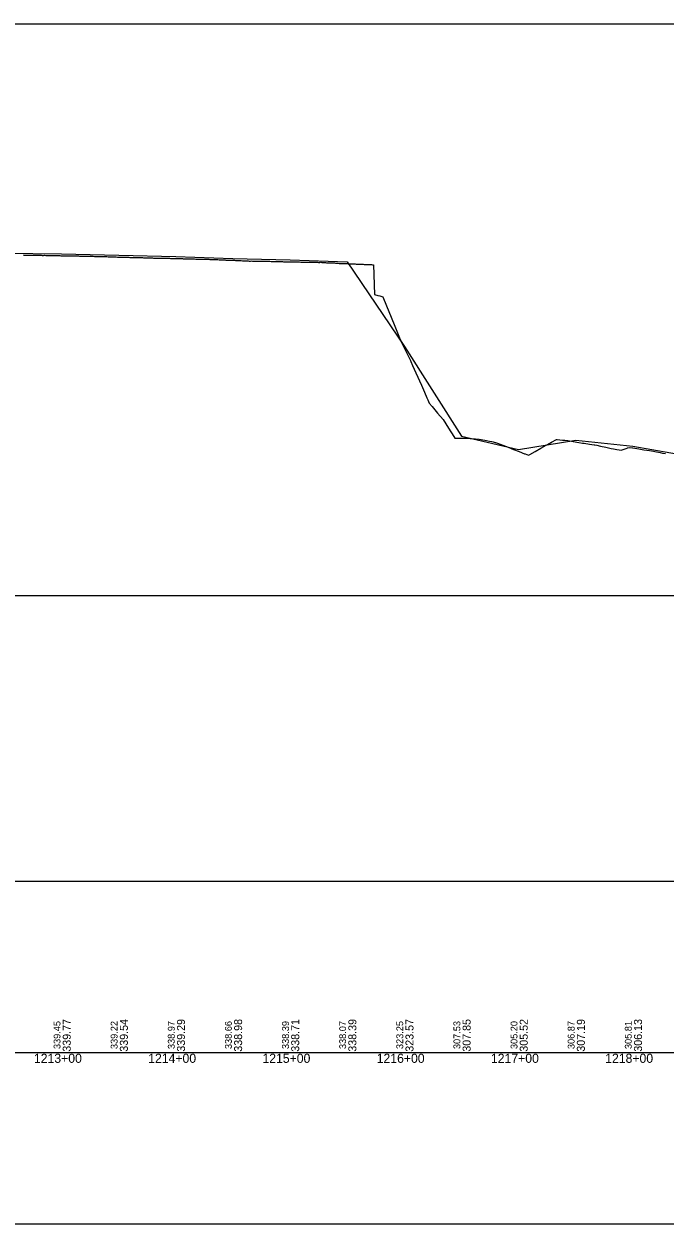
# Model space of a CAD drawing. Extents: x -3627 to 47473, y 2850 to 4350.
# Drawn here: x 8644 to 9205, y 2850 to 3900 of the extents above; entities that cross this region are included whole.
import ezdxf

# ---------------------------------------------------------------- set-up
doc = ezdxf.new("R2010")
doc.units = 0
for name, color, linetype in [('RD_DDB_Profile_EX', 7, 'Continuous'), ('RD_DDB_Profile_PR', 7, 'Continuous'), ('RD_DDB_StaTX', 7, 'Continuous'), ('RD_DDB_StripGrade', 7, 'Continuous'), ('RD_GPK_Profile_Cell', 7, 'Continuous'), ('RD_SHT_ShtClip', 7, 'Continuous')]:
    doc.layers.add(name, color=color, linetype=linetype)

msp = doc.modelspace()

# ---------------------------------------------------------------- linework, layer by layer
at = {"layer": 'RD_DDB_Profile_EX'}
for points in [[(8643.607934, 3697.903895), (8644.607849, 3697.85144), (8645.036414, 3697.85139), (8645.607751, 3697.843995), (8646.607369, 3697.843655), (8647.609538, 3697.84775), (8648.609321, 3697.8475), (8649.82807, 3697.838555), (8650.60833, 3697.8014), (8651.409534, 3697.798025), (8652.408218, 3697.799815), (8653.41087, 3697.79352)], [(8653.41087, 3697.79352), (8654.619725, 3697.734855), (8655.409087, 3697.6995), (8656.411564, 3697.70063), (8657.409867, 3697.647025), (8658.412155, 3697.64547), (8659.411381, 3697.594525), (8660.409514, 3697.547945), (8661.411436, 3697.54616), (8662.409997, 3697.58772), (8663.411467, 3697.54303), (8664.409775, 3697.49156), (8665.407938, 3697.48768), (8666.409488, 3697.49459), (8667.407626, 3697.49273), (8668.396034, 3697.48494), (8668.994692, 3697.455185), (8669.397435, 3697.43915), (8670.356113, 3697.38884), (8670.783769, 3697.39261), (8671.775686, 3697.38895), (8672.77765, 3697.38497), (8673.786348, 3697.33494), (8674.78002, 3697.33856), (8675.783779, 3697.29241), (8676.775108, 3697.24436), (8677.776248, 3697.23973), (8678.779971, 3697.239215), (8679.780792, 3697.23625), (8680.781728, 3697.187645), (8681.784755, 3697.19102), (8682.776417, 3697.19057), (8683.36966, 3697.160415), (8683.777268, 3697.14172), (8684.780516, 3697.09053), (8685.780845, 3697.08731), (8686.781472, 3697.084115), (8688.161315, 3697.046465), (8689.000423, 3697.08472), (8690.002943, 3697.08106), (8690.994475, 3697.078105), (8691.997401, 3697.02849), (8693.000411, 3696.930995), (8694.003321, 3696.93326), (8694.994257, 3696.93386), (8695.997166, 3696.93407), (8696.999988, 3696.93018), (8698.002871, 3696.92625), (8698.993794, 3696.87876), (8699.996517, 3696.830485), (8701.008196, 3696.82848), (8702.010967, 3696.828365), (8702.494103, 3696.82759), (8703.00131, 3696.826685), (8704.003886, 3696.776265), (8705.006462, 3696.729295), (8706.00871, 3696.67883), (8707.243579, 3696.626865), (8708.032484, 3696.626975), (8709.03468, 3696.57932), (8710.030296, 3696.52931), (8711.032709, 3696.575285), (8712.037386, 3696.527985), (8713.030252, 3696.48194), (8714.035076, 3696.481215), (8715.037318, 3696.42992), (8716.032535, 3696.42959), (8717.034727, 3696.42669), (8718.03, 3696.377455), (8719.031761, 3696.32597), (8720.033836, 3696.32304), (8721.029087, 3696.275245), (8721.492008, 3696.251455), (8722.030789, 3696.226355), (8723.03528, 3696.226465), (8724.027828, 3696.223545), (8725.032071, 3696.17498), (8726.241485, 3696.12184), (8727.028904, 3696.12191), (8728.030429, 3696.070725), (8729.025294, 3696.020845), (8730.077132, 3695.967745), (8731.081482, 3696.015535), (8732.083101, 3696.01406), (8733.077781, 3695.965475), (8734.082293, 3695.912745), (8735.076979, 3695.912565), (8735.740437, 3695.879145), (8736.080918, 3695.861235), (8737.081875, 3695.80873), (8738.076195, 3695.7586), (8739.077081, 3695.75499), (8740.071386, 3695.75372), (8740.489914, 3695.75259), (8741.072099, 3695.75068), (8742.076038, 3695.69948), (8743.070768, 3695.6981), (8744.073869, 3695.64315), (8745.23939, 3695.59053), (8746.071729, 3695.58636), (8747.076689, 3695.583715)], [(8747.076689, 3695.583715), (8748.070108, 3695.5787), (8749.074767, 3695.47658), (8750.079488, 3695.42413), (8751.072922, 3695.418695), (8752.077609, 3695.465325), (8753.071147, 3695.40931), (8754.075819, 3695.357465), (8754.789635, 3695.35474), (8755.786113, 3695.255505), (8756.782472, 3695.255095), (8757.789973, 3695.208345), (8758.786333, 3695.206865), (8759.782722, 3695.206335), (8760.789129, 3695.2065), (8761.786789, 3695.209275), (8762.783237, 3695.159415), (8763.789643, 3695.157395), (8764.237296, 3695.15867), (8764.787364, 3695.159905), (8765.783929, 3695.158995), (8766.780601, 3695.15754), (8767.788207, 3695.059755), (8768.986772, 3695.047995), (8769.781531, 3695.006945), (8770.789244, 3695.00808), (8771.786025, 3695.006045), (8772.7827, 3694.95511), (8773.790414, 3694.956215), (8774.78731, 3694.90475), (8775.784096, 3694.853345), (8776.792026, 3694.9021), (8777.788811, 3694.850655), (8778.78563, 3694.7991), (8779.782664, 3694.79584), (8780.790571, 3694.79516), (8781.787468, 3694.791805), (8782.784516, 3694.739885), (8783.235201, 3694.695195), (8783.792472, 3694.641075), (8784.789485, 3694.63716), (8785.786664, 3694.63399), (8786.794654, 3694.632575), (8787.984677, 3694.57085), (8788.788959, 3694.528485), (8789.787282, 3694.57705), (8790.794374, 3694.57175), (8791.791513, 3694.46802), (8792.789841, 3694.46747), (8793.797055, 3694.462535), (8794.794316, 3694.360565), (8795.792756, 3694.26185), (8796.799722, 3694.304705), (8797.785725, 3694.300475), (8798.7844, 3694.24892), (8799.790902, 3694.19367), (8800.787786, 3694.13904), (8801.115339, 3694.188975), (8802.233106, 3694.18165), (8803.113723, 3694.139945), (8804.121561, 3694.13724), (8805.121951, 3694.136785), (8806.120249, 3694.086155), (8807.120355, 3694.035625), (8808.120478, 3694.034635), (8809.118793, 3693.98343), (8810.119208, 3693.93388), (8811.117529, 3693.931205), (8811.732059, 3693.900835), (8812.117658, 3693.88298), (8813.116, 3693.879795), (8814.116142, 3693.829705), (8815.114483, 3693.778115), (8816.114939, 3693.7764), (8816.481535, 3693.775225), (8817.113303, 3693.771205), (8818.122906, 3693.624805), (8818.580814, 3693.62514), (8819.58107, 3693.57618), (8820.58166, 3693.525535), (8821.231012, 3693.492735), (8821.581955, 3693.47472), (8822.58232, 3693.42527), (8823.582684, 3693.375845), (8824.583048, 3693.324715), (8825.58341, 3693.32358), (8825.980488, 3693.32317), (8826.584191, 3693.32033), (8827.584666, 3693.27045), (8828.585141, 3693.218785), (8829.568737, 3693.169125), (8830.729964, 3693.11758), (8831.559718, 3693.116485), (8832.558458, 3693.013645), (8833.558836, 3692.961635), (8834.559285, 3692.959745), (8835.559341, 3692.90987), (8836.55984, 3692.903385), (8837.560267, 3692.802945), (8838.56077, 3692.80056), (8839.561275, 3692.793845)], [(8839.561275, 3692.793845), (8840.561801, 3692.693435), (8841.561844, 3692.59716), (8842.562402, 3692.592085), (8843.562964, 3692.63227), (8844.563528, 3692.57696), (8844.978394, 3692.55493), (8845.564043, 3692.52353), (8846.564184, 3692.520065), (8847.564804, 3692.514065), (8848.565337, 3692.510375), (8849.72787, 3692.50625), (8850.566641, 3692.500215), (8851.673092, 3692.400415), (8852.667271, 3692.40263), (8853.671381, 3692.39899), (8854.666196, 3692.448655), (8855.668583, 3692.39693), (8856.672639, 3692.4427), (8857.666968, 3692.397335), (8858.671127, 3692.39861), (8859.226823, 3692.39981), (8859.665991, 3692.39772), (8860.66833, 3692.247835), (8861.672537, 3692.24856), (8862.667427, 3692.24996), (8863.671125, 3692.24555), (8863.976299, 3692.24504), (8864.664182, 3692.245915), (8865.668442, 3692.196085), (8866.672701, 3692.15148), (8867.667547, 3692.10476), (8868.725775, 3692.102245), (8869.659864, 3692.097375), (8870.663857, 3692.047365), (8871.668367, 3691.997315), (8872.663064, 3691.997985), (8873.665221, 3691.992165), (8874.660487, 3691.94491), (8875.66452, 3691.991675), (8876.668551, 3691.988425), (8877.663821, 3691.938515), (8878.224728, 3691.880285), (8878.665923, 3691.837135), (8879.660717, 3691.83671), (8880.665323, 3691.830045), (8881.669389, 3691.828895), (8882.662342, 3691.82815), (8882.974204, 3691.827725), (8883.666985, 3691.82376), (8884.661833, 3691.8614), (8885.665933, 3691.859605), (8886.670593, 3691.7193), (8887.230941, 3691.719465), (8887.723681, 3691.695785), (8888.227443, 3691.67129), (8889.233904, 3691.66922), (8890.230464, 3691.670785), (8891.227024, 3691.625155), (8892.473157, 3691.62685), (8893.230137, 3691.62426), (8894.226817, 3691.572475), (8895.223959, 3691.57048), (8896.229995, 3691.526265), (8897.226676, 3691.527255), (8898.224024, 3691.52488), (8899.230188, 3691.4773), (8900.226993, 3691.522225), (8901.22434, 3691.46713), (8902.222654, 3691.33151), (8903.228955, 3691.377895), (8904.226423, 3691.469555), (8905.223353, 3691.324815), (8906.229651, 3691.32116), (8906.721586, 3691.321075), (8907.227188, 3691.323375), (8908.224249, 3691.272625), (8909.230671, 3691.07937), (8910.228279, 3691.078605), (8911.471062, 3691.07479), (8912.216453, 3691.07066), (8913.213757, 3691.02533), (8914.210962, 3691.021405), (8915.208167, 3691.020285), (8916.220539, 3690.923835), (8917.212069, 3690.872685), (8918.209372, 3690.773945), (8919.215954, 3690.612815), (8920.213257, 3690.56999), (8921.252915, 3690.580255), (8922.194444, 3690.533895), (8923.252857, 3690.47912), (8924.251962, 3690.42995), (8925.252803, 3690.38655), (8925.719492, 3690.36358), (8926.252061, 3690.33449), (8927.252999, 3690.33505), (8928.252199, 3690.2799), (8929.242086, 3690.18907), (8930.468968, 3690.18129), (8931.242394, 3690.14504)], [(8931.242394, 3690.14504), (8932.243427, 3690.09512), (8933.242726, 3690.094845), (8934.243857, 3690.047755), (8935.243159, 3689.99747), (8936.244297, 3689.99709), (8937.243698, 3689.98852), (8938.244838, 3689.89593), (8939.244332, 3689.79781), (8940.245502, 3689.797345), (8941.245006, 3689.74593), (8942.246252, 3689.69762), (8943.24635, 3689.698875), (8944.245857, 3689.552605), (8944.717397, 3689.5299), (8945.247156, 3689.50139), (8946.135558, 3689.599265), (8946.98381, 3689.640505), (8947.813017, 3689.557185), (8948.658789, 3689.47229), (8949.50004, 3689.34636), (8950.343098, 3689.30377), (8951.328648, 3663.401315), (8954.21635, 3662.54585), (8956.01913, 3662.010785), (8958.366162, 3661.33234), (8958.965826, 3659.88333), (8963.715302, 3648.408635), (8968.464779, 3636.93578), (8973.214255, 3625.464805), (8975.651292, 3619.57983), (8977.963731, 3614.96325), (8982.713208, 3605.483705), (8983.129147, 3604.653735), (8984.546439, 3601.220655), (8987.462684, 3594.65191), (8992.21216, 3583.95662), (8994.889485, 3577.929155), (8996.961637, 3573.02438), (8997.754528, 3571.148095), (8999.141842, 3568.337475), (9001.711113, 3565.25961), (9006.46059, 3559.570345), (9011.210066, 3553.88053), (9015.959542, 3546.454115), (9020.709019, 3539.03059), (9021.553445, 3537.711255), (9025.458495, 3537.667535), (9028.384426, 3537.63472), (9030.207971, 3537.609315), (9030.881093, 3537.59992), (9034.957448, 3537.312185), (9039.706924, 3536.976375), (9042.957117, 3536.716545), (9044.4564, 3536.433885), (9049.205877, 3535.538695), (9051.867526, 3535.037145), (9053.955353, 3534.642615), (9055.161948, 3534.414665), (9057.936649, 3533.532575), (9058.78739, 3533.282265), (9063.454306, 3531.452235), (9068.203782, 3529.590515), (9072.953258, 3527.72948), (9077.702735, 3525.86914), (9082.452211, 3524.009495), (9083.050587, 3523.775295), (9086.123199, 3522.70625), (9087.201687, 3523.326155), (9091.951164, 3526.055265), (9096.70064, 3528.783525), (9101.450117, 3531.51093), (9104.565474, 3533.29937), (9106.199593, 3534.184755), (9110.462129, 3536.49332), (9110.949069, 3536.444515), (9115.698546, 3535.968895), (9117.879226, 3535.7507), (9120.542632, 3535.48256), (9125.197498, 3534.71332), (9130.078571, 3533.90726), (9133.373958, 3533.349595), (9134.696451, 3533.15281), (9139.445927, 3532.446585), (9143.379582, 3531.862065), (9144.195404, 3531.723675), (9145.721896, 3531.46488), (9148.94488, 3530.7477), (9153.694356, 3529.6914), (9158.443833, 3528.63566), (9160.440859, 3528.191985), (9163.193309, 3527.74724), (9167.369578, 3527.0734), (9167.942785, 3527.28712), (9172.353408, 3528.931415), (9172.692262, 3529.01022), (9174.647406, 3529.464735), (9177.055031, 3529.07727), (9177.441738, 3529.02017), (9182.44543, 3528.281835), (9186.940691, 3527.516445)], [(9186.940691, 3527.516445), (9191.839239, 3526.68289), (9195.40423, 3526.08875), (9196.439644, 3525.89024), (9201.18912, 3524.98022), (9203.370092, 3524.56259), (9205.938596, 3524.116115)]]:
    msp.add_lwpolyline(points, dxfattribs=at)
at = {"layer": 'RD_DDB_Profile_PR'}
msp.add_lwpolyline([(8627.33, 3699.4445), (8677.33, 3698.842), (8727.33, 3697.7065), (8777.33, 3696.4745), (8827.33, 3694.883), (8877.33, 3693.5555), (8927.33, 3691.931), (8977.33, 3617.8285), (9027.33, 3539.2465), (9077.33, 3527.615), (9127.33, 3535.961), (9177.33, 3530.6365), (9227.33, 3521.946), (9277.33, 3606.9595), (9327.33, 3661.8495), (9377.33, 3657.168), (9427.33, 3651.231), (9477.33, 3644.9175), (9527.33, 3638.2385), (9577.33, 3631.0085), (9627.33, 3623.3345), (9677.33, 3615.0895), (9727.33, 3552.025)], dxfattribs=at)
at = {"layer": 'RD_GPK_Profile_Cell'}
msp.add_line((1000, 3000), (46705.077602, 3000), dxfattribs=at)
at = {"layer": 'RD_SHT_ShtClip'}
for points in [[(10000.165, 3400), (10000.165, 3900), (10000.165, 3900), (8500.33, 3900), (8500.33, 3400)], [(8480.33, 3150), (10020, 3150), (10020, 2850), (8480.33, 2850)]]:
    msp.add_lwpolyline(points, close=True, dxfattribs=at)

# ---------------------------------------------------------------- texts
at = {"layer": 'RD_DDB_StaTX'}
for s, p in [('1213+00', (8653.125471, 2991)), ('1214+00', (8753.125471, 2991)), ('1215+00', (8853.125471, 2991)), ('1216+00', (8953.125471, 2991)), ('1217+00', (9053.125471, 2991)), ('1218+00', (9153.125471, 2991))]:
    msp.add_text(s, height=8, dxfattribs=at).set_placement(p)
at = {"layer": 'RD_DDB_StripGrade'}
for s, height, p in [('339.45', 6, (8676.33, 3003.073688)), ('339.77', 7, (8685.33, 3000.75)), ('339.22', 6, (8726.33, 3003.073688)), ('339.54', 7, (8735.33, 3000.75)), ('338.97', 6, (8776.33, 3003.073688)), ('339.29', 7, (8785.33, 3000.75)), ('338.66', 6, (8826.33, 3003.073688)), ('338.98', 7, (8835.33, 3000.75)), ('338.39', 6, (8876.33, 3003.073688)), ('338.71', 7, (8885.33, 3000.75)), ('338.07', 6, (8926.33, 3003.073688)), ('338.39', 7, (8935.33, 3000.75)), ('323.25', 6, (8976.33, 3003.073688)), ('323.57', 7, (8985.33, 3000.75)), ('307.53', 6, (9026.33, 3003.073688)), ('307.85', 7, (9035.33, 3000.75)), ('305.20', 6, (9076.33, 3003.073688)), ('305.52', 7, (9085.33, 3000.75)), ('306.87', 6, (9126.33, 3003.073688)), ('307.19', 7, (9135.33, 3000.75)), ('305.81', 6, (9176.33, 3003.073688)), ('306.13', 7, (9185.33, 3000.75))]:
    msp.add_text(s, height=height, rotation=90, dxfattribs=at).set_placement(p)

doc.saveas('drawing.dxf')
